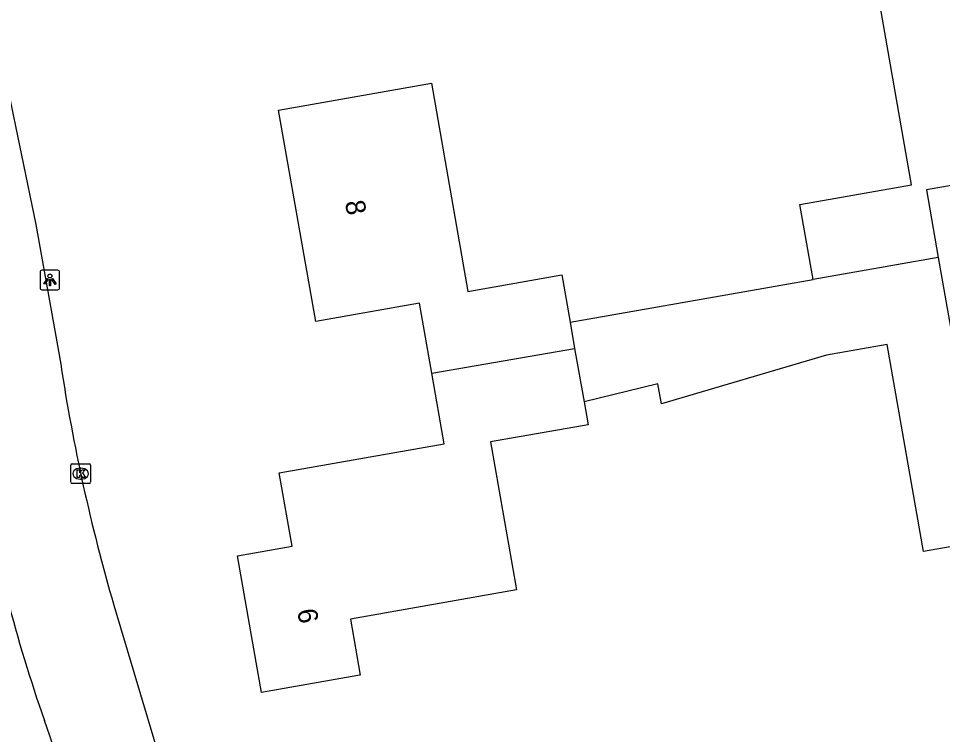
# Model space of a CAD drawing. Extents: x 162880 to 165536, y 384011 to 385179.
# Drawn here: x 164110.04 to 164157.17, y 384762.23 to 384798.75 of the extents above; entities that cross this region are included whole.
import ezdxf

# ---------------------------------------------------------------- set-up
doc = ezdxf.new("R2010")
doc.units = 0
for name, color, linetype in [('IMGEO_Kolk', 7, 'Continuous'), ('IMGEO_Lichtpunt', 7, 'Continuous'), ('IMGEO_Pand', 7, 'Continuous'), ('IMGEO_Pand_nummerreeks', 7, 'Continuous'), ('IMGEO_Rijbaan_lokaal_open', 7, 'Continuous')]:
    doc.layers.add(name, color=color, linetype=linetype)

msp = doc.modelspace()

# ---------------------------------------------------------------- linework, layer by layer
at = {"layer": 'IMGEO_Kolk'}
for p, q in [((164112.713, 384775.107), (164112.713, 384775.959)), ((164112.788, 384776.033), (164113.64, 384776.033)), ((164113.714, 384775.959), (164113.714, 384775.107)), ((164113.201, 384775.813), (164113.226, 384775.813)), ((164113.64, 384775.033), (164112.788, 384775.033)), ((164113.224, 384775.253), (164113.199, 384775.253))]:
    msp.add_line(p, q, dxfattribs=at)
for points in [[(164112.713, 384775.107), (164112.713, 384775.959)], [(164112.788, 384776.033), (164113.64, 384776.033)], [(164113.714, 384775.959), (164113.714, 384775.107)], [(164113.034, 384775.733), (164113.157, 384775.733), (164113.157, 384775.582), (164113.287, 384775.733), (164113.451, 384775.733), (164113.305, 384775.582), (164113.458, 384775.333), (164113.306, 384775.333), (164113.221, 384775.497), (164113.157, 384775.43), (164113.157, 384775.333), (164113.034, 384775.333), (164113.034, 384775.733)], [(164113.64, 384775.033), (164112.788, 384775.033)]]:
    msp.add_lwpolyline(points, dxfattribs=at)
for centre, start, end in [((164112.79, 384775.957), 91.552, 178.448), ((164112.79, 384775.957), 91.552, 178.448), ((164113.638, 384775.957), 1.552, 88.448), ((164113.638, 384775.957), 1.552, 88.448), ((164112.79, 384775.109), 181.552, 268.448), ((164112.79, 384775.109), 181.552, 268.448), ((164113.638, 384775.109), 271.552, 358.448), ((164113.638, 384775.109), 271.552, 358.448)]:
    msp.add_arc(centre, 0.0765, start, end, dxfattribs=at)
for centre, major_axis, ratio, start_param, end_param in [((164113.2, 384775.533), (-0.387, 0.002), 0.722429, 4.712389, 7.853982), ((164113.225, 384775.533), (-0.39, 0.002), 0.717154, 1.570796, 4.712389)]:
    msp.add_ellipse(centre, major_axis=major_axis, ratio=ratio, start_param=start_param, end_param=end_param, dxfattribs=at)
at = {"layer": 'IMGEO_Lichtpunt'}
for p, q in [((164112.048, 384785.911), (164111.24, 384785.911)), ((164112.048, 384785.911), (164111.24, 384785.911)), ((164111.146, 384785.816), (164111.146, 384785.009)), ((164111.146, 384785.816), (164111.146, 384785.009)), ((164112.142, 384785.009), (164112.142, 384785.816)), ((164112.142, 384785.009), (164112.142, 384785.816)), ((164111.24, 384784.915), (164112.048, 384784.915)), ((164111.24, 384784.915), (164112.048, 384784.915))]:
    msp.add_line(p, q, dxfattribs=at)
for points in [[(164111.52, 384785.48), (164111.559, 384785.452), (164111.371, 384785.19), (164111.333, 384785.217), (164111.52, 384785.48)], [(164111.622, 384785.432), (164111.669, 384785.432), (164111.669, 384785.11), (164111.622, 384785.11), (164111.622, 384785.432)], [(164111.732, 384785.452), (164111.77, 384785.479), (164111.957, 384785.217), (164111.918, 384785.189), (164111.732, 384785.452)]]:
    msp.add_lwpolyline(points, dxfattribs=at)
msp.add_circle((164111.645, 384785.614), 0.0994, dxfattribs=at)
for centre, start, end in [((164111.24, 384785.816), 90, 180), ((164111.24, 384785.816), 90, 180), ((164112.048, 384785.816), 0, 90), ((164112.048, 384785.816), 0, 90), ((164111.24, 384785.009), 180, 270), ((164111.24, 384785.009), 180, 270), ((164112.048, 384785.009), 270, 0), ((164112.048, 384785.009), 270, 360)]:
    msp.add_arc(centre, 0.0946, start, end, dxfattribs=at)
at = {"layer": 'IMGEO_Pand'}
for points in [[(164150.568, 384785.436), (164149.896, 384789.259), (164155.588, 384790.259), (164153.744, 384800.772), (164156.618, 384801.277), (164161.542, 384802.142), (164162.814, 384794.906), (164164.648, 384793.664), (164163.343, 384791.9), (164163.455, 384791.26), (164162.455, 384791.084), (164156.348, 384790.011), (164156.955, 384786.556)], [(164131.123, 384780.652), (164130.494, 384784.231), (164125.202, 384783.3), (164123.307, 384794.079), (164128.215, 384794.941), (164131.099, 384795.448), (164132.966, 384784.828), (164137.748, 384785.669), (164138.171, 384783.262)], [(164156.955, 384786.556), (164157.581, 384782.998), (164162.217, 384783.813), (164163.688, 384784.072), (164165.559, 384784.401), (164165.607, 384784.122), (164165.439, 384784.092), (164166.427, 384778.468), (164166.2, 384778.428), (164166.165, 384778.624), (164163.22, 384778.106), (164164.125, 384772.954), (164159.201, 384772.089), (164156.199, 384771.561), (164154.342, 384782.122), (164151.246, 384781.578), (164142.836, 384779.094), (164142.656, 384780.117), (164138.885, 384779.199)], [(164156.955, 384786.556), (164150.568, 384785.436)], [(164138.171, 384783.262), (164150.568, 384785.436)], [(164138.171, 384783.262), (164138.408, 384781.912)], [(164131.123, 384780.652), (164138.408, 384781.912)], [(164138.408, 384781.912), (164138.885, 384779.199)], [(164138.885, 384779.199), (164139.092, 384778.023), (164134.121, 384777.149), (164135.448, 384769.599), (164126.968, 384768.109), (164127.47, 384765.253), (164127.357, 384765.233), (164122.432, 384764.367), (164121.206, 384771.341), (164124.003, 384771.833), (164123.345, 384775.575), (164131.756, 384777.053), (164131.123, 384780.652)]]:
    msp.add_lwpolyline(points, dxfattribs=at)
at = {"layer": 'IMGEO_Rijbaan_lokaal_open'}
for points in [[(164109.463, 384795.319), (164110.928, 384788.234), (164112.197, 384781.112)], [(164114.908, 384768.816), (164118.358, 384757.263), (164119.865, 384750), (164123.198, 384730.753)]]:
    msp.add_lwpolyline(points, dxfattribs=at)
for centre, radius, start, end in [((164205.874, 384795.319), 94.748, 188.62366, 196.24344), ((164186.635, 384789.205), 79.721, 189.85942, 199.23283), ((164033.722, 384735.325), 82.407, 10.25816, 19.58208)]:
    msp.add_arc(centre, radius, start, end, dxfattribs=at)

# ---------------------------------------------------------------- texts
at = {"layer": 'IMGEO_Pand_nummerreeks'}
for s, p in [('8', (164126.69, 384789.394)), ('6', (164124.253, 384768.562))]:
    msp.add_text(s, height=1, rotation=279.9693, dxfattribs=at).set_placement(p)

doc.saveas('drawing.dxf')
